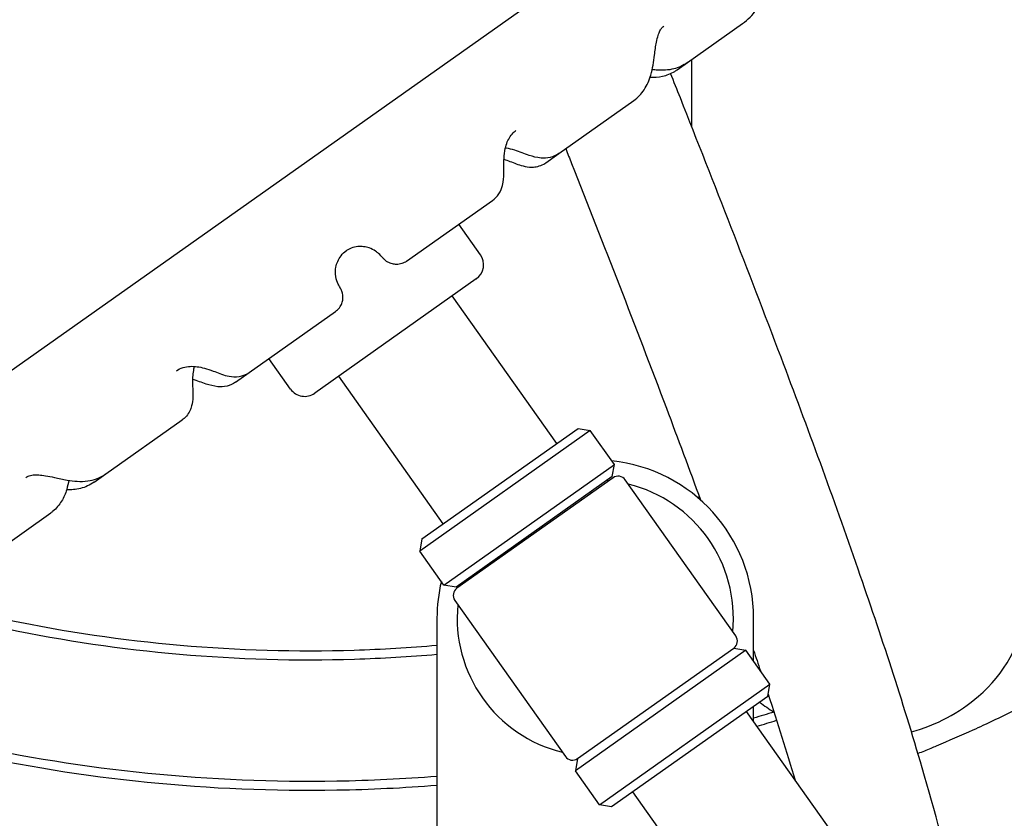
# Model space of a CAD drawing. Header units: inches. Extents: x 36 to 1719, y -84 to 1122.
# Tile 409 of 571: x 1431.52 to 1438.6, y 249.03 to 254.77. Entities that reach past the tile are written whole.
import ezdxf

# ---------------------------------------------------------------- set-up
doc = ezdxf.new("R2010")
doc.units = ezdxf.units.IN
doc.header["$LTSCALE"] = 48
doc.header["$MEASUREMENT"] = 0
doc.layers.add('Visible (ANSI)', color=7, linetype='Continuous', lineweight=30)

msp = doc.modelspace()

# ---------------------------------------------------------------- linework, layer by layer
at = {"layer": 'Visible (ANSI)'}
for p, q in [((1429.84626, 251.10908), (1436.98886, 256.16337)), ((1436.31933, 254.46454), (1436.71544, 254.74485)), ((1436.24613, 254.41275), (1436.31933, 254.46454)), ((1436.34912, 254.48563), (1436.34912, 254.43273)), ((1436.34912, 254.43273), (1436.34912, 254.00755)), ((1435.39476, 253.8103), (1435.9337, 254.19166)), ((1435.3014, 253.74423), (1435.39476, 253.8103)), ((1434.30139, 253.0366), (1434.91814, 253.47303)), ((1434.83254, 253.08389), (1434.67762, 253.30283)), ((1434.80271, 252.90965), (1433.64194, 252.08825)), ((1435.3814, 251.72658), (1434.63047, 252.78777)), ((1433.17109, 252.23676), (1433.79127, 252.67562)), ((1433.4677, 252.11809), (1433.31277, 252.33702)), ((1433.07224, 252.16682), (1433.17109, 252.23676)), ((1434.5651, 251.14895), (1433.81418, 252.21013)), ((1432.14018, 251.50727), (1432.68899, 251.89562)), ((1435.62157, 251.81997), (1434.39713, 250.95352)), ((1434.41204, 251.04064), (1435.53445, 251.83489)), ((1435.53445, 251.83489), (1435.62157, 251.81997)), ((1435.79486, 251.57508), (1435.62157, 251.81997)), ((1434.57042, 250.70863), (1435.79486, 251.57508)), ((1435.77994, 251.48796), (1435.79486, 251.57508)), ((1432.05669, 251.44818), (1432.14018, 251.50727)), ((1435.77994, 251.48796), (1434.65754, 250.69372)), ((1435.78572, 251.4798), (1434.66331, 250.68555)), ((1436.66709, 250.34248), (1435.87284, 251.46488)), ((1435.63267, 251.37149), (1435.62689, 251.37966)), ((1436.40278, 251.3505), (1436.4038, 251.32912)), ((1431.33302, 250.9361), (1431.74425, 251.2271)), ((1434.41204, 251.04064), (1434.39713, 250.95352)), ((1434.57042, 250.70863), (1434.39713, 250.95352)), ((1434.81637, 250.79386), (1434.81059, 250.80202)), ((1434.65754, 250.69372), (1434.57042, 250.70863)), ((1434.6484, 250.59843), (1435.44264, 249.47603)), ((1434.52024, 250.47045), (1434.52024, 248.93967)), ((1436.79524, 250.16137), (1436.79524, 250.47045)), ((1435.52976, 249.46111), (1436.65217, 250.25536)), ((1436.65217, 250.25536), (1436.73929, 250.24044)), ((1436.73929, 250.24044), (1435.51485, 249.37399)), ((1436.91258, 249.99555), (1436.73929, 250.24044)), ((1435.68814, 249.1291), (1436.91258, 249.99555)), ((1436.89767, 249.90843), (1436.91258, 249.99555)), ((1436.89767, 249.90843), (1435.77526, 249.11418)), ((1436.79524, 249.72857), (1436.79524, 249.83595)), ((1437.42333, 248.84097), (1436.74461, 249.80012)), ((1435.52976, 249.46111), (1435.51485, 249.37399)), ((1435.68814, 249.1291), (1435.51485, 249.37399)), ((1436.60703, 248.26334), (1435.92831, 249.22249)), ((1435.77526, 249.11418), (1435.68814, 249.1291))]:
    msp.add_line(p, q, dxfattribs=at)
for centre, radius, start, end in [((1433.59912, 255.23377), 14.5, 341.178513, 78.059456), ((1433.59912, 255.23377), 12.75, 304.209033, 76.391039), ((1434.73051, 253.01169), 0.125, 305.284259, 35.284259), ((1433.56973, 252.19029), 0.125, 215.284259, 305.284259), ((1435.65774, 250.47045), 1.1375, 0, 84.034652), ((1435.65774, 250.47045), 0.9925, 84.367988, 85.257404), ((1435.82182, 251.42878), 0.0625, 35.284259, 125.284259), ((1435.65774, 250.47045), 0.9925, 354.367988, 76.20053), ((1435.65774, 250.47045), 1.1375, 166.533866, 180), ((1434.69942, 250.63454), 0.0625, 125.284259, 215.284259), ((1435.65774, 250.47045), 0.9925, 165.311115, 166.20053), ((1435.65774, 250.47045), 0.9925, 174.367988, 256.20053), ((1437.76172, 250.66887), 1, 310.571241, 352.034452), ((1436.61607, 250.30637), 0.0625, 305.284259, 35.284259), ((1437.59912, 250.85877), 1.25, 285.325033, 310.571241), ((1437.59912, 250.85877), 1.25, 232.529525, 238.264999), ((1435.49366, 249.51213), 0.0625, 215.284259, 305.284259)]:
    msp.add_arc(centre, radius, start, end, dxfattribs=at)
for points, knots in [([(1435.55589, 263.64286), (1435.74476, 263.61199), (1435.93335, 263.57648), (1436.12114, 263.53631), (1436.1326, 263.53386), (1436.14405, 263.53139), (1436.15551, 263.52891), (1436.26195, 263.5058), (1436.36812, 263.4812), (1436.47392, 263.4551), (1436.48675, 263.45194), (1436.49957, 263.44875), (1436.51239, 263.44554), (1436.73267, 263.3904), (1436.95132, 263.32876), (1437.16747, 263.26068), (1437.18289, 263.25582), (1437.1983, 263.25093), (1437.21369, 263.24601), (1437.30015, 263.21837), (1437.3862, 263.18969), (1437.47179, 263.16), (1437.48355, 263.15592), (1437.4953, 263.15181), (1437.50706, 263.14769), (1437.52376, 263.14183), (1437.54045, 263.13593), (1437.55714, 263.12999), (1437.76368, 263.05642), (1437.969, 262.97629), (1438.17203, 262.88962), (1438.19043, 262.88176), (1438.20882, 262.87385), (1438.22718, 262.86589), (1438.31735, 262.82678), (1438.40703, 262.78639), (1438.49611, 262.74473), (1438.51504, 262.73588), (1438.53394, 262.72697), (1438.55282, 262.718), (1438.5977, 262.69668), (1438.64243, 262.67503), (1438.68699, 262.65306), (1438.83437, 262.58039), (1438.97988, 262.50421), (1439.12303, 262.42465), (1439.14302, 262.41354), (1439.16297, 262.40237), (1439.18287, 262.39113), (1439.21141, 262.37501), (1439.23986, 262.35875), (1439.26821, 262.34236), (1439.30547, 262.32081), (1439.34265, 262.29899), (1439.37973, 262.27688), (1439.39473, 262.26794), (1439.40971, 262.25895), (1439.42468, 262.24991), (1439.44527, 262.23749), (1439.46582, 262.22498), (1439.48633, 262.21238), (1439.67161, 262.09864), (1439.85413, 261.97786), (1440.03235, 261.85038), (1440.0524, 261.83603), (1440.0724, 261.8216), (1440.09235, 261.80709), (1440.17407, 261.74762), (1440.25484, 261.68674), (1440.33451, 261.6245), (1440.3538, 261.60944), (1440.37302, 261.5943), (1440.39217, 261.57908), (1440.53529, 261.46535), (1440.67476, 261.34717), (1440.80949, 261.22528), (1440.84056, 261.19717), (1440.8715, 261.16876), (1440.90228, 261.14005), (1440.90399, 261.13845), (1440.90571, 261.13685), (1440.90743, 261.13525), (1440.92366, 261.12009), (1440.93985, 261.10484), (1440.95599, 261.08951), (1441.02789, 261.02125), (1441.09888, 260.95137), (1441.16874, 260.87998), (1441.18545, 260.8629), (1441.20211, 260.84573), (1441.2187, 260.82847), (1441.33097, 260.71166), (1441.44015, 260.59093), (1441.54543, 260.46675), (1441.55932, 260.45036), (1441.57314, 260.43392), (1441.58689, 260.41742), (1441.61282, 260.38631), (1441.63849, 260.355), (1441.66391, 260.32349), (1441.67681, 260.3075), (1441.68964, 260.29146), (1441.7024, 260.27537), (1441.76636, 260.19473), (1441.82862, 260.11283), (1441.88902, 260.02981), (1441.9001, 260.01459), (1441.91111, 259.99934), (1441.92205, 259.98404), (1441.94679, 259.94948), (1441.97121, 259.91473), (1441.99529, 259.87981), (1442.0056, 259.86486), (1442.01585, 259.84987), (1442.02604, 259.83486), (1442.02901, 259.83047), (1442.03198, 259.82609), (1442.03495, 259.8217), (1442.08997, 259.74021), (1442.14362, 259.65715), (1442.19571, 259.5726), (1442.20448, 259.55836), (1442.21321, 259.54408), (1442.2219, 259.52975), (1442.24507, 259.49154), (1442.26791, 259.45303), (1442.29042, 259.41423), (1442.29819, 259.40084), (1442.30592, 259.38741), (1442.31361, 259.37396), (1442.36707, 259.28036), (1442.4186, 259.18504), (1442.46788, 259.08839), (1442.47333, 259.07769), (1442.47876, 259.06698), (1442.48415, 259.05625), (1442.50659, 259.01165), (1442.52853, 258.9668), (1442.54997, 258.9217), (1442.55428, 258.91264), (1442.55857, 258.90357), (1442.56284, 258.89448), (1442.61137, 258.79119), (1442.65724, 258.68666), (1442.70029, 258.58112), (1442.70262, 258.57543), (1442.70493, 258.56973), (1442.70724, 258.56403), (1442.72823, 258.51215), (1442.74854, 258.46003), (1442.76815, 258.40771), (1442.76968, 258.40363), (1442.7712, 258.39956), (1442.77272, 258.39548), (1442.8075, 258.30212), (1442.84007, 258.20809), (1442.87035, 258.11355), (1442.87633, 258.0949), (1442.88222, 258.0762), (1442.88803, 258.05746), (1442.88841, 258.05624), (1442.88879, 258.05501), (1442.88917, 258.05378), (1442.9069, 257.99651), (1442.92386, 257.93882), (1442.94001, 257.88085), (1442.94008, 257.88056), (1442.94016, 257.88028), (1442.94024, 257.88), (1442.97226, 257.76495), (1443.00109, 257.64865), (1443.02657, 257.53138), (1443.02745, 257.52734), (1443.02832, 257.5233), (1443.02919, 257.51926), (1443.04092, 257.46474), (1443.05193, 257.41001), (1443.06219, 257.3551), (1443.06336, 257.34888), (1443.06451, 257.34266), (1443.06565, 257.33644), (1443.08614, 257.22498), (1443.10358, 257.11278), (1443.11789, 257.00007), (1443.11929, 256.9891), (1443.12065, 256.97813), (1443.12198, 256.96715), (1443.12788, 256.91865), (1443.13318, 256.87012), (1443.1379, 256.82159), (1443.13919, 256.80824), (1443.14045, 256.7949), (1443.14165, 256.78156), (1443.15126, 256.67546), (1443.15806, 256.56934), (1443.16207, 256.46339), (1443.16274, 256.44571), (1443.16333, 256.42804), (1443.16385, 256.41037), (1443.16507, 256.36819), (1443.16586, 256.32604), (1443.16621, 256.28394), (1443.16637, 256.26412), (1443.16644, 256.2443), (1443.16641, 256.2245), (1443.16639, 256.21482), (1443.16636, 256.20515), (1443.1663, 256.19547), (1443.16573, 256.10549), (1443.16316, 256.01532), (1443.15856, 255.92508), (1443.15734, 255.90106), (1443.15597, 255.87705), (1443.15446, 255.85302), (1443.15222, 255.81733), (1443.14966, 255.78163), (1443.14678, 255.74594), (1443.14468, 255.71986), (1443.14241, 255.69379), (1443.13997, 255.66772), (1443.13126, 255.5746), (1443.12037, 255.48148), (1443.10741, 255.38895), (1443.10321, 255.35903), (1443.0988, 255.32917), (1443.09417, 255.29935), (1443.08961, 255.26997), (1443.08484, 255.24064), (1443.07986, 255.21138), (1443.07451, 255.17995), (1443.06892, 255.14859), (1443.0631, 255.11731), (1443.04695, 255.03052), (1443.02897, 254.9443), (1443.00923, 254.85873), (1443.00147, 254.82511), (1442.99345, 254.79159), (1442.98515, 254.75817), (1442.98326, 254.75055), (1442.98136, 254.74293), (1442.97944, 254.73532), (1442.97511, 254.71816), (1442.97071, 254.70102), (1442.96624, 254.68392), (1442.95727, 254.64958), (1442.94802, 254.61537), (1442.93849, 254.58128), (1442.91671, 254.50333), (1442.89349, 254.42604), (1442.8689, 254.34947), (1442.86068, 254.32387), (1442.85231, 254.29836), (1442.84378, 254.27293), (1442.84054, 254.26326), (1442.83728, 254.25359), (1442.83399, 254.24393), (1442.82784, 254.22589), (1442.82162, 254.20787), (1442.81531, 254.18987), (1442.80282, 254.15423), (1442.79, 254.11867), (1442.77686, 254.0832), (1442.75097, 254.01331), (1442.72383, 253.94378), (1442.69549, 253.87469), (1442.68069, 253.83859), (1442.66555, 253.80261), (1442.65009, 253.76676), (1442.64325, 253.7509), (1442.63635, 253.73507), (1442.62938, 253.71926), (1442.61343, 253.68305), (1442.59715, 253.64698), (1442.58054, 253.61105), (1442.5721, 253.59278), (1442.56357, 253.57455), (1442.55496, 253.55636), (1442.53224, 253.50835), (1442.50894, 253.46059), (1442.48507, 253.41312), (1442.46681, 253.3768), (1442.44822, 253.34064), (1442.42932, 253.30466), (1442.42192, 253.2906), (1442.41448, 253.27656), (1442.407, 253.26255), (1442.38757, 253.22621), (1442.36784, 253.19008), (1442.34781, 253.15418), (1442.32536, 253.11395), (1442.30254, 253.07399), (1442.27936, 253.03433), (1442.26615, 253.01171), (1442.25281, 252.98919), (1442.23937, 252.96677), (1442.2178, 252.9308), (1442.19594, 252.89508), (1442.1738, 252.85961), (1442.16588, 252.84693), (1442.15793, 252.83429), (1442.14994, 252.82167), (1442.12736, 252.786), (1442.1045, 252.7506), (1442.08136, 252.71546), (1442.0449, 252.66008), (1442.00777, 252.60536), (1441.97001, 252.55132), (1441.93406, 252.49986), (1441.89741, 252.44882), (1441.86008, 252.39822), (1441.83485, 252.36404), (1441.80932, 252.33005), (1441.78349, 252.29627), (1441.73969, 252.239), (1441.69502, 252.18233), (1441.64954, 252.12629), (1441.6232, 252.09385), (1441.5966, 252.06161), (1441.56972, 252.0296), (1441.52222, 251.97301), (1441.47389, 251.9171), (1441.42479, 251.8619), (1441.34818, 251.77579), (1441.26968, 251.69141), (1441.18951, 251.60887), (1441.16212, 251.58067), (1441.13454, 251.5527), (1441.10678, 251.52494), (1441.05225, 251.47042), (1440.99701, 251.41675), (1440.94112, 251.36395), (1440.92442, 251.34817), (1440.90766, 251.33247), (1440.89084, 251.31685), (1440.87928, 251.30611), (1440.8677, 251.2954), (1440.85609, 251.28474), (1440.81926, 251.25091), (1440.78216, 251.21745), (1440.74483, 251.18437), (1440.72422, 251.1661), (1440.70353, 251.14795), (1440.68277, 251.12992), (1440.60001, 251.05801), (1440.5157, 250.98759), (1440.43009, 250.91877), (1440.39913, 250.89389), (1440.368, 250.86921), (1440.3367, 250.84475), (1440.28162, 250.8017), (1440.22601, 250.75929), (1440.16991, 250.71754), (1440.13859, 250.69423), (1440.10712, 250.67112), (1440.0755, 250.64822), (1440.07403, 250.64716), (1440.07256, 250.6461), (1440.07109, 250.64503), (1439.92508, 250.53942), (1439.77592, 250.43819), (1439.62419, 250.34142), (1439.59445, 250.32246), (1439.56461, 250.30366), (1439.53467, 250.28503), (1439.47003, 250.24482), (1439.40496, 250.20541), (1439.33948, 250.16681), (1439.31151, 250.15031), (1439.28346, 250.13396), (1439.25534, 250.11776), (1439.20729, 250.09007), (1439.15903, 250.06282), (1439.11059, 250.03599), (1439.10863, 250.0349), (1439.10667, 250.03382), (1439.10471, 250.03274), (1438.98733, 249.96784), (1438.86853, 249.90527), (1438.74847, 249.84506), (1438.72344, 249.83251), (1438.69835, 249.82006), (1438.67321, 249.80771), (1438.59695, 249.77025), (1438.52019, 249.73373), (1438.44298, 249.69815), (1438.4192, 249.68719), (1438.39537, 249.67632), (1438.3715, 249.66554), (1438.28386, 249.62595), (1438.19566, 249.58757), (1438.10697, 249.55041), (1438.09402, 249.54498), (1438.08107, 249.53959), (1438.0681, 249.53421), (1438.03765, 249.52159), (1438.00714, 249.50911), (1437.97657, 249.49678)], [0, 0, 0, 0, 0.01079038, 0.01079038, 0.01079038, 0.01144877, 0.01144877, 0.01144877, 0.01756808, 0.01756808, 0.01756808, 0.01830987, 0.01830987, 0.01830987, 0.03106085, 0.03106085, 0.03106085, 0.03197045, 0.03197045, 0.03197045, 0.03707926, 0.03707926, 0.03707926, 0.03778127, 0.03778127, 0.03778127, 0.03877888, 0.03877888, 0.03877888, 0.05112737, 0.05112737, 0.05112737, 0.05224684, 0.05224684, 0.05224684, 0.05774286, 0.05774286, 0.05774286, 0.05891065, 0.05891065, 0.05891065, 0.06168798, 0.06168798, 0.06168798, 0.07087448, 0.07087448, 0.07087448, 0.07215735, 0.07215735, 0.07215735, 0.07399765, 0.07399765, 0.07399765, 0.07641645, 0.07641645, 0.07641645, 0.07739504, 0.07739504, 0.07739504, 0.07874059, 0.07874059, 0.07874059, 0.09089101, 0.09089101, 0.09089101, 0.09225833, 0.09225833, 0.09225833, 0.09786091, 0.09786091, 0.09786091, 0.09921692, 0.09921692, 0.09921692, 0.10934859, 0.10934859, 0.10934859, 0.1116853, 0.1116853, 0.1116853, 0.11181565, 0.11181565, 0.11181565, 0.11304859, 0.11304859, 0.11304859, 0.11854059, 0.11854059, 0.11854059, 0.11985492, 0.11985492, 0.11985492, 0.12875114, 0.12875114, 0.12875114, 0.12992488, 0.12992488, 0.12992488, 0.13213725, 0.13213725, 0.13213725, 0.13325962, 0.13325962, 0.13325962, 0.13888546, 0.13888546, 0.13888546, 0.13991699, 0.13991699, 0.13991699, 0.14224804, 0.14224804, 0.14224804, 0.14324629, 0.14324629, 0.14324629, 0.1435377, 0.1435377, 0.1435377, 0.14894829, 0.14894829, 0.14894829, 0.14985972, 0.14985972, 0.14985972, 0.15229084, 0.15229084, 0.15229084, 0.15312986, 0.15312986, 0.15312986, 0.15896487, 0.15896487, 0.15896487, 0.15961073, 0.15961073, 0.15961073, 0.16229549, 0.16229549, 0.16229549, 0.16283511, 0.16283511, 0.16283511, 0.16897225, 0.16897225, 0.16897225, 0.16930348, 0.16930348, 0.16930348, 0.17231707, 0.17231707, 0.17231707, 0.1725517, 0.1725517, 0.1725517, 0.17792504, 0.17792504, 0.17792504, 0.178985, 0.178985, 0.178985, 0.17905439, 0.17905439, 0.17905439, 0.18229283, 0.18229283, 0.18229283, 0.18230853, 0.18230853, 0.18230853, 0.18873502, 0.18873502, 0.18873502, 0.18895648, 0.18895648, 0.18895648, 0.19194243, 0.19194243, 0.19194243, 0.1922804, 0.1922804, 0.1922804, 0.19833675, 0.19833675, 0.19833675, 0.19892617, 0.19892617, 0.19892617, 0.20153116, 0.20153116, 0.20153116, 0.20224716, 0.20224716, 0.20224716, 0.20794059, 0.20794059, 0.20794059, 0.20889037, 0.20889037, 0.20889037, 0.21115826, 0.21115826, 0.21115826, 0.21222596, 0.21222596, 0.21222596, 0.21274784, 0.21274784, 0.21274784, 0.21760256, 0.21760256, 0.21760256, 0.21889455, 0.21889455, 0.21889455, 0.22081427, 0.22081427, 0.22081427, 0.22221665, 0.22221665, 0.22221665, 0.22722592, 0.22722592, 0.22722592, 0.2288459, 0.2288459, 0.2288459, 0.2304425, 0.2304425, 0.2304425, 0.23215683, 0.23215683, 0.23215683, 0.23691219, 0.23691219, 0.23691219, 0.23878083, 0.23878083, 0.23878083, 0.23920716, 0.23920716, 0.23920716, 0.24016832, 0.24016832, 0.24016832, 0.24209777, 0.24209777, 0.24209777, 0.24650932, 0.24650932, 0.24650932, 0.24798402, 0.24798402, 0.24798402, 0.24854499, 0.24854499, 0.24854499, 0.24959243, 0.24959243, 0.24959243, 0.25166721, 0.25166721, 0.25166721, 0.25575648, 0.25575648, 0.25575648, 0.25789262, 0.25789262, 0.25789262, 0.25883761, 0.25883761, 0.25883761, 0.2610015, 0.2610015, 0.2610015, 0.26210154, 0.26210154, 0.26210154, 0.26500469, 0.26500469, 0.26500469, 0.26722569, 0.26722569, 0.26722569, 0.26809375, 0.26809375, 0.26809375, 0.27034676, 0.27034676, 0.27034676, 0.27287219, 0.27287219, 0.27287219, 0.27431215, 0.27431215, 0.27431215, 0.27662186, 0.27662186, 0.27662186, 0.27744767, 0.27744767, 0.27744767, 0.27978229, 0.27978229, 0.27978229, 0.28346173, 0.28346173, 0.28346173, 0.28696535, 0.28696535, 0.28696535, 0.28933264, 0.28933264, 0.28933264, 0.29334652, 0.29334652, 0.29334652, 0.29567039, 0.29567039, 0.29567039, 0.29977824, 0.29977824, 0.29977824, 0.30618691, 0.30618691, 0.30618691, 0.30837588, 0.30837588, 0.30837588, 0.31267455, 0.31267455, 0.31267455, 0.31395918, 0.31395918, 0.31395918, 0.31484219, 0.31484219, 0.31484219, 0.31764331, 0.31764331, 0.31764331, 0.31919023, 0.31919023, 0.31919023, 0.32535777, 0.32535777, 0.32535777, 0.32758773, 0.32758773, 0.32758773, 0.33151198, 0.33151198, 0.33151198, 0.33370286, 0.33370286, 0.33370286, 0.33380468, 0.33380468, 0.33380468, 0.34391678, 0.34391678, 0.34391678, 0.34589904, 0.34589904, 0.34589904, 0.35017903, 0.35017903, 0.35017903, 0.35200789, 0.35200789, 0.35200789, 0.35513353, 0.35513353, 0.35513353, 0.35526006, 0.35526006, 0.35526006, 0.36283109, 0.36283109, 0.36283109, 0.36440943, 0.36440943, 0.36440943, 0.36919787, 0.36919787, 0.36919787, 0.37067312, 0.37067312, 0.37067312, 0.37608944, 0.37608944, 0.37608944, 0.37687987, 0.37687987, 0.37687987, 0.37873666, 0.37873666, 0.37873666, 0.37873666]), ([(1434.50585, 248.70015), (1434.50022, 248.69974), (1434.4946, 248.69932), (1434.48897, 248.69891), (1434.48392, 248.69854), (1434.47887, 248.69817), (1434.47382, 248.69781), (1434.24996, 248.68174), (1434.02574, 248.67186), (1433.80173, 248.66815), (1433.8007, 248.66814), (1433.79967, 248.66812), (1433.79864, 248.6681), (1433.7122, 248.66669), (1433.62579, 248.6662), (1433.53942, 248.66662), (1433.51287, 248.66675), (1433.48631, 248.66697), (1433.45975, 248.66727), (1433.45902, 248.66728), (1433.45829, 248.66729), (1433.45756, 248.66729), (1433.22827, 248.66995), (1432.99853, 248.67906), (1432.76915, 248.69468), (1432.76468, 248.69499), (1432.7602, 248.6953), (1432.75572, 248.69561), (1432.64316, 248.7034), (1432.53069, 248.71275), (1432.41841, 248.72368), (1432.41192, 248.72431), (1432.40544, 248.72494), (1432.39896, 248.72558), (1432.17229, 248.748), (1431.94644, 248.7768), (1431.72199, 248.81194), (1431.71149, 248.81358), (1431.70099, 248.81524), (1431.69049, 248.81691), (1431.65662, 248.82231), (1431.62278, 248.82784), (1431.58898, 248.83353), (1431.51814, 248.84544), (1431.44733, 248.85801), (1431.37659, 248.87123), (1431.36428, 248.87353), (1431.35197, 248.87585), (1431.33967, 248.87819), (1431.12365, 248.91928), (1430.90833, 248.96649), (1430.69454, 249.01983), (1430.67873, 249.02377), (1430.66293, 249.02775), (1430.64713, 249.03177), (1430.57983, 249.04886), (1430.51268, 249.06656), (1430.44571, 249.08487), (1430.41669, 249.09281), (1430.3877, 249.10086), (1430.35875, 249.10902), (1430.34125, 249.11395), (1430.32377, 249.11893), (1430.3063, 249.12394), (1430.10216, 249.18256), (1429.89995, 249.24683), (1429.70028, 249.31667), (1429.69653, 249.31798), (1429.69278, 249.31929), (1429.68903, 249.32061), (1429.67193, 249.32661), (1429.65483, 249.33266), (1429.63775, 249.33875), (1429.55091, 249.36972), (1429.4643, 249.40183), (1429.37802, 249.43509), (1429.35563, 249.44373), (1429.33326, 249.45244), (1429.31091, 249.46123), (1429.25047, 249.48499), (1429.1902, 249.50932), (1429.13014, 249.53421), (1429.11787, 249.5393), (1429.10561, 249.5444), (1429.09336, 249.54954), (1428.96799, 249.60204), (1428.84354, 249.65699), (1428.72026, 249.71436), (1428.69537, 249.72594), (1428.67053, 249.73762), (1428.64574, 249.74939), (1428.55901, 249.79059), (1428.4729, 249.83299), (1428.38749, 249.87656), (1428.36145, 249.88985), (1428.33547, 249.90324), (1428.30956, 249.91675), (1428.237, 249.95456), (1428.16497, 249.99323), (1428.09353, 250.03273), (1428.04664, 250.05866), (1428, 250.08495), (1427.95362, 250.11159), (1427.88454, 250.15128), (1427.81579, 250.1919), (1427.74743, 250.23346), (1427.71907, 250.2507), (1427.69078, 250.2681), (1427.66256, 250.28566), (1427.58767, 250.33227), (1427.5133, 250.37999), (1427.43955, 250.42882), (1427.41056, 250.44802), (1427.38166, 250.46738), (1427.35286, 250.48692), (1427.27455, 250.54005), (1427.19697, 250.59442), (1427.12026, 250.65002), (1427.02948, 250.71581), (1426.9399, 250.78331), (1426.8517, 250.85246), (1426.8223, 250.8755), (1426.79306, 250.89873), (1426.76397, 250.92213), (1426.6997, 250.97386), (1426.63621, 251.02646), (1426.57362, 251.07986), (1426.54419, 251.10496), (1426.51495, 251.13025), (1426.48592, 251.15571), (1426.47506, 251.16524), (1426.46422, 251.17479), (1426.45341, 251.18437), (1426.44987, 251.18751), (1426.44632, 251.19065), (1426.44279, 251.1938), (1426.39839, 251.23327), (1426.3543, 251.27332), (1426.31055, 251.31392), (1426.22274, 251.39542), (1426.13633, 251.47916), (1426.05164, 251.56503), (1426.02275, 251.59432), (1425.99406, 251.62386), (1425.96558, 251.65365), (1425.91211, 251.70956), (1425.85939, 251.76632), (1425.80749, 251.82389), (1425.7961, 251.83652), (1425.78476, 251.84919), (1425.77346, 251.8619), (1425.75704, 251.88035), (1425.74071, 251.89888), (1425.72447, 251.91749), (1425.63341, 252.02184), (1425.5451, 252.1287), (1425.45995, 252.23779), (1425.43406, 252.27094), (1425.40847, 252.3043), (1425.38318, 252.33786), (1425.37135, 252.35356), (1425.35958, 252.3693), (1425.34788, 252.38508), (1425.32276, 252.41898), (1425.29794, 252.45306), (1425.27344, 252.48734), (1425.24913, 252.52135), (1425.22513, 252.55555), (1425.20145, 252.58992), (1425.1794, 252.62192), (1425.15755, 252.65417), (1425.13592, 252.68668), (1425.11244, 252.72198), (1425.08921, 252.75757), (1425.06626, 252.79345), (1425.05595, 252.80956), (1425.0457, 252.82572), (1425.03551, 252.84194), (1425.01305, 252.87767), (1424.99086, 252.9137), (1424.96898, 252.94996), (1424.95217, 252.97782), (1424.93554, 253.00581), (1424.9191, 253.03395), (1424.89448, 253.07607), (1424.87028, 253.11849), (1424.84651, 253.16121), (1424.82654, 253.19711), (1424.80687, 253.23322), (1424.78752, 253.26952), (1424.7778, 253.28777), (1424.76815, 253.30606), (1424.75859, 253.32441), (1424.73991, 253.36023), (1424.72155, 253.39624), (1424.7035, 253.43242), (1424.68301, 253.47352), (1424.66293, 253.51484), (1424.64328, 253.55636), (1424.62751, 253.58968), (1424.61202, 253.62313), (1424.59681, 253.6567), (1424.58066, 253.69234), (1424.56483, 253.72812), (1424.54933, 253.76403), (1424.54046, 253.78458), (1424.53169, 253.80516), (1424.52304, 253.82579), (1424.50815, 253.86126), (1424.49358, 253.89686), (1424.47933, 253.93257), (1424.44806, 254.01093), (1424.41835, 254.08982), (1424.39024, 254.16915), (1424.37781, 254.20421), (1424.3657, 254.23935), (1424.35391, 254.27457), (1424.35203, 254.28019), (1424.35015, 254.28581), (1424.34829, 254.29143), (1424.34261, 254.30855), (1424.33699, 254.32572), (1424.33144, 254.34294), (1424.32023, 254.37772), (1424.30929, 254.41268), (1424.29863, 254.44783), (1424.27362, 254.53027), (1424.25015, 254.61371), (1424.22833, 254.69804), (1424.22512, 254.71045), (1424.22194, 254.72287), (1424.2188, 254.73532), (1424.21352, 254.75626), (1424.20835, 254.77725), (1424.20327, 254.79829), (1424.19678, 254.82521), (1424.19046, 254.85221), (1424.18431, 254.87926), (1424.17706, 254.91118), (1424.17006, 254.94318), (1424.16331, 254.97525), (1424.13168, 255.12552), (1424.10557, 255.27734), (1424.08523, 255.42996), (1424.08161, 255.45711), (1424.07817, 255.48428), (1424.07492, 255.51147), (1424.04858, 255.73168), (1424.0343, 255.95327), (1424.03212, 256.17398), (1424.03192, 256.19392), (1424.03182, 256.21385), (1424.03182, 256.23377)], [0.44592512, 0.44592512, 0.44592512, 0.44592512, 0.44624305, 0.44624305, 0.44624305, 0.44652836, 0.44652836, 0.44652836, 0.45917487, 0.45917487, 0.45917487, 0.45923303, 0.45923303, 0.45923303, 0.46411314, 0.46411314, 0.46411314, 0.46561321, 0.46561321, 0.46561321, 0.4656545, 0.4656545, 0.4656545, 0.47860252, 0.47860252, 0.47860252, 0.47885529, 0.47885529, 0.47885529, 0.48520997, 0.48520997, 0.48520997, 0.48557678, 0.48557678, 0.48557678, 0.49840856, 0.49840856, 0.49840856, 0.49900895, 0.49900895, 0.49900895, 0.50094645, 0.50094645, 0.50094645, 0.50500758, 0.50500758, 0.50500758, 0.5057142, 0.5057142, 0.5057142, 0.5181201, 0.5181201, 0.5181201, 0.51903767, 0.51903767, 0.51903767, 0.52294765, 0.52294765, 0.52294765, 0.52464227, 0.52464227, 0.52464227, 0.52566643, 0.52566643, 0.52566643, 0.53763393, 0.53763393, 0.53763393, 0.53785865, 0.53785865, 0.53785865, 0.53888419, 0.53888419, 0.53888419, 0.54409695, 0.54409695, 0.54409695, 0.54545002, 0.54545002, 0.54545002, 0.54910892, 0.54910892, 0.54910892, 0.54985628, 0.54985628, 0.54985628, 0.55750363, 0.55750363, 0.55750363, 0.55904744, 0.55904744, 0.55904744, 0.56444859, 0.56444859, 0.56444859, 0.56609544, 0.56609544, 0.56609544, 0.57070762, 0.57070762, 0.57070762, 0.57373501, 0.57373501, 0.57373501, 0.57824481, 0.57824481, 0.57824481, 0.580116, 0.580116, 0.580116, 0.58508171, 0.58508171, 0.58508171, 0.58703376, 0.58703376, 0.58703376, 0.59234267, 0.59234267, 0.59234267, 0.59862474, 0.59862474, 0.59862474, 0.60071839, 0.60071839, 0.60071839, 0.60534489, 0.60534489, 0.60534489, 0.6075201, 0.6075201, 0.6075201, 0.60833423, 0.60833423, 0.60833423, 0.60860114, 0.60860114, 0.60860114, 0.61195112, 0.61195112, 0.61195112, 0.61867522, 0.61867522, 0.61867522, 0.62096918, 0.62096918, 0.62096918, 0.62527587, 0.62527587, 0.62527587, 0.62622063, 0.62622063, 0.62622063, 0.62759251, 0.62759251, 0.62759251, 0.63528419, 0.63528419, 0.63528419, 0.63762193, 0.63762193, 0.63762193, 0.63871554, 0.63871554, 0.63871554, 0.64106402, 0.64106402, 0.64106402, 0.64339464, 0.64339464, 0.64339464, 0.64556468, 0.64556468, 0.64556468, 0.64792095, 0.64792095, 0.64792095, 0.64897857, 0.64897857, 0.64897857, 0.65130863, 0.65130863, 0.65130863, 0.65309875, 0.65309875, 0.65309875, 0.65577883, 0.65577883, 0.65577883, 0.65803178, 0.65803178, 0.65803178, 0.6591642, 0.6591642, 0.6591642, 0.66137601, 0.66137601, 0.66137601, 0.66388838, 0.66388838, 0.66388838, 0.66590428, 0.66590428, 0.66590428, 0.66804425, 0.66804425, 0.66804425, 0.6692684, 0.6692684, 0.6692684, 0.67137378, 0.67137378, 0.67137378, 0.67599421, 0.67599421, 0.67599421, 0.67803638, 0.67803638, 0.67803638, 0.67836216, 0.67836216, 0.67836216, 0.67935442, 0.67935442, 0.67935442, 0.68135842, 0.68135842, 0.68135842, 0.6860584, 0.6860584, 0.6860584, 0.68674973, 0.68674973, 0.68674973, 0.68791288, 0.68791288, 0.68791288, 0.6894007, 0.6894007, 0.6894007, 0.6911566, 0.6911566, 0.6911566, 0.69938458, 0.69938458, 0.69938458, 0.70084809, 0.70084809, 0.70084809, 0.71269961, 0.71269961, 0.71269961, 0.71377035, 0.71377035, 0.71377035, 0.71377035]), ([(1436.71544, 254.74485), (1436.75402, 254.77215), (1436.7882, 254.80666), (1436.84379, 254.8851), (1436.86505, 254.92968), (1436.89642, 255.02345), (1436.90583, 255.07276), (1436.91733, 255.15229), (1436.92072, 255.18393), (1436.92663, 255.22936), (1436.92908, 255.24537), (1436.93366, 255.26789), (1436.93573, 255.27567), (1436.939, 255.28559), (1436.94028, 255.28837), (1436.94099, 255.28975), (1436.94108, 255.2899), (1436.94108, 255.2899)], [10.5944063, 10.5944063, 10.5944063, 10.5944063, 10.8809829, 10.8809829, 11.1788497, 11.1788497, 11.4970001, 11.4970001, 11.7365947, 11.7365947, 11.9050048, 11.9050048, 12.0363899, 12.0363899, 12.149903, 12.149903, 12.1857901, 12.1857901, 12.1857901, 12.1857901]), ([(1435.9337, 254.19166), (1435.96349, 254.21275), (1435.98916, 254.2398), (1436.03117, 254.30312), (1436.04593, 254.33907), (1436.07031, 254.42343), (1436.07671, 254.47162), (1436.08726, 254.55102), (1436.09146, 254.58265), (1436.10064, 254.62929), (1436.10489, 254.64622), (1436.11367, 254.67321), (1436.11817, 254.68406), (1436.1274, 254.7021), (1436.1321, 254.70917), (1436.14143, 254.72062), (1436.14598, 254.7247), (1436.15016, 254.72766)], [7.0438395, 7.0438395, 7.0438395, 7.0438395, 7.2827915, 7.2827915, 7.5489996, 7.5489996, 7.9046756, 7.9046756, 8.1633181, 8.1633181, 8.3375848, 8.3375848, 8.491579, 8.491579, 8.6500373, 8.6500373, 8.8222193, 8.8222193, 8.8222193, 8.8222193]), ([(1436.31933, 254.46454), (1436.28953, 254.44346), (1436.25599, 254.42847), (1436.18275, 254.40987), (1436.14336, 254.40779), (1436.09254, 254.41097), (1436.07934, 254.41235), (1436.06619, 254.41415)], [10.60218292, 10.60218292, 10.60218292, 10.60218292, 10.83971715, 10.83971715, 11.1037435, 11.1037435, 11.19746066, 11.19746066, 11.19746066, 11.19746066]), ([(1436.05173, 254.36004), (1436.0809, 254.35889), (1436.11091, 254.36066), (1436.17138, 254.37359), (1436.20172, 254.38511), (1436.235, 254.40518), (1436.24064, 254.40886), (1436.24613, 254.41275)], [4.87393044, 4.87393044, 4.87393044, 4.87393044, 5.08110287, 5.08110287, 5.29306533, 5.29306533, 5.33743846, 5.33743846, 5.33743846, 5.33743846]), ([(1438.44956, 247.39075), (1438.42914, 247.55587), (1438.40344, 247.72017), (1438.37385, 247.8836), (1438.33921, 248.07495), (1438.29919, 248.26511), (1438.18188, 248.77008), (1438.09769, 249.08299), (1437.86654, 249.87444), (1437.71051, 250.34999), (1437.36976, 251.3333), (1437.18348, 251.84054), (1436.75704, 252.96969), (1436.51439, 253.59059), (1436.24575, 254.26889), (1436.22251, 254.32748), (1436.19925, 254.38607)], [12.0182204, 12.0182204, 12.0182204, 12.0182204, 13.2760106, 13.2760106, 13.2760106, 14.7487208, 14.7487208, 17.2084432, 17.2084432, 21.0137403, 21.0137403, 25.126851, 25.126851, 30.2041559, 30.2041559, 30.6843454, 30.6843454, 30.6843454, 30.6843454]), ([(1434.91814, 253.47303), (1434.93677, 253.48621), (1434.95258, 253.50329), (1434.97734, 253.54141), (1434.9852, 253.5622), (1434.99841, 253.61274), (1434.99966, 253.64029), (1435.00105, 253.70388), (1434.99978, 253.73976), (1435.00324, 253.80051), (1435.00609, 253.82461), (1435.01484, 253.86418), (1435.01973, 253.88002), (1435.03162, 253.90887), (1435.03857, 253.9218), (1435.0551, 253.94613), (1435.06502, 253.95724), (1435.07936, 253.96965), (1435.08323, 253.97268), (1435.08718, 253.97547)], [10.5948756, 10.5948756, 10.5948756, 10.5948756, 10.7297081, 10.7297081, 10.8843909, 10.8843909, 11.1415969, 11.1415969, 11.4971823, 11.4971823, 11.7365458, 11.7365458, 11.9171261, 11.9171261, 12.0960724, 12.0960724, 12.3000118, 12.3000118, 12.3728024, 12.3728024, 12.3728024, 12.3728024]), ([(1435.39476, 253.8103), (1435.37614, 253.79712), (1435.35475, 253.78788), (1435.31049, 253.77721), (1435.28819, 253.77671), (1435.2359, 253.78119), (1435.20935, 253.7893), (1435.14835, 253.80983), (1435.11432, 253.8237), (1435.05863, 253.84072), (1435.03804, 253.84583), (1435.01607, 253.84933), (1435.01389, 253.84966), (1435.01171, 253.84996)], [7.0795408, 7.0795408, 7.0795408, 7.0795408, 7.2147153, 7.2147153, 7.3694813, 7.3694813, 7.6257126, 7.6257126, 7.9770388, 7.9770388, 8.1834998, 8.1834998, 8.2065019, 8.2065019, 8.2065019, 8.2065019]), ([(1435.44522, 253.846), (1435.45916, 253.81078), (1435.47309, 253.77556), (1435.71824, 253.15518), (1435.94672, 252.569), (1436.25138, 251.76081), (1436.33329, 251.54078), (1436.41387, 251.32032)], [9.5445186, 9.5445186, 9.5445186, 9.5445186, 9.8332257, 9.8332257, 14.629267, 14.629267, 16.4197662, 16.4197662, 16.4197662, 16.4197662]), ([(1435.00152, 253.77036), (1435.01602, 253.76552), (1435.03027, 253.7602), (1435.075, 253.74296), (1435.10373, 253.73053), (1435.15721, 253.71667), (1435.17809, 253.71272), (1435.22847, 253.7134), (1435.25953, 253.71946), (1435.29241, 253.7382), (1435.29698, 253.74111), (1435.3014, 253.74423)], [9.7763179, 9.7763179, 9.7763179, 9.7763179, 9.92633526, 9.92633526, 10.25053592, 10.25053592, 10.42638899, 10.42638899, 10.61040394, 10.61040394, 10.64091456, 10.64091456, 10.64091456, 10.64091456]), ([(1433.79127, 252.67562), (1433.80217, 252.68334), (1433.81169, 252.69285), (1433.827, 252.7132), (1433.83239, 252.72393), (1433.84071, 252.74586), (1433.84253, 252.75622), (1433.8448, 252.7776), (1433.84401, 252.78627), (1433.84188, 252.80384), (1433.84008, 252.80979), (1433.83705, 252.81976), (1433.83574, 252.82309), (1433.83337, 252.82891), (1433.83237, 252.83107), (1433.83018, 252.83569), (1433.82919, 252.83758), (1433.82624, 252.84317), (1433.82486, 252.84554), (1433.81789, 252.8578), (1433.81205, 252.86773), (1433.79933, 252.89923), (1433.79323, 252.91978), (1433.79021, 252.95945), (1433.7908, 252.97597), (1433.79635, 253.00731), (1433.80063, 253.02177), (1433.81295, 253.05019), (1433.82119, 253.06412), (1433.84187, 253.09068), (1433.85478, 253.10314), (1433.86963, 253.11389), (1433.87017, 253.11428), (1433.87072, 253.11467)], [3.6867246, 3.6867246, 3.6867246, 3.6867246, 3.6915312, 3.6915312, 3.6968314, 3.6968314, 3.7038026, 3.7038026, 3.7145827, 3.7145827, 3.7320314, 3.7320314, 3.7519405, 3.7519405, 3.7750839, 3.7750839, 3.8115678, 3.8115678, 3.9003782, 3.9003782, 4.2560578, 4.2560578, 4.6117375, 4.6117375, 4.836966, 4.836966, 5.0299099, 5.0299099, 5.2322761, 5.2322761, 5.4566239, 5.4566239, 5.4651228, 5.4651228, 5.4651228, 5.4651228]), ([(1434.30139, 253.0366), (1434.29049, 253.02888), (1434.27834, 253.02307), (1434.25405, 253.0154), (1434.24214, 253.01388), (1434.21869, 253.01334), (1434.20831, 253.01507), (1434.18739, 253.02005), (1434.17948, 253.02367), (1434.16362, 253.03154), (1434.15861, 253.03521), (1434.15021, 253.04138), (1434.14752, 253.04372), (1434.14283, 253.04789), (1434.14113, 253.04954), (1434.1375, 253.05315), (1434.13604, 253.05471), (1434.13177, 253.05934), (1434.13, 253.06142), (1434.1209, 253.0719), (1434.11345, 253.08075), (1434.09458, 253.09748), (1434.08705, 253.1035), (1434.0655, 253.11787), (1434.05003, 253.12605), (1434.01997, 253.13631), (1434.00681, 253.13942), (1433.97943, 253.14275), (1433.96527, 253.14293), (1433.93499, 253.13994), (1433.91856, 253.13611), (1433.88994, 253.12524), (1433.87756, 253.11888), (1433.86603, 253.11124)], [7.2461046, 7.2461046, 7.2461046, 7.2461046, 7.2508817, 7.2508817, 7.2561473, 7.2561473, 7.2630707, 7.2630707, 7.2737725, 7.2737725, 7.2910781, 7.2910781, 7.3108228, 7.3108228, 7.3338313, 7.3338313, 7.3701847, 7.3701847, 7.4588948, 7.4588948, 7.8100606, 7.8100606, 7.9856435, 7.9856435, 8.2388758, 8.2388758, 8.4153502, 8.4153502, 8.5920141, 8.5920141, 8.8016194, 8.8016194, 8.9772926, 8.9772926, 8.9772926, 8.9772926]), ([(1432.6475, 252.24908), (1432.6616, 252.25907), (1432.67805, 252.26713), (1432.71202, 252.27728), (1432.72917, 252.28017), (1432.76305, 252.28174), (1432.77981, 252.28095), (1432.81414, 252.27645), (1432.83173, 252.27273), (1432.8704, 252.26222), (1432.89102, 252.2551), (1432.94429, 252.23539), (1432.97492, 252.22195), (1433.03212, 252.2082), (1433.05374, 252.20456), (1433.10418, 252.20701), (1433.13355, 252.21385), (1433.16379, 252.23182), (1433.16749, 252.23422), (1433.17109, 252.23676)], [5.4661941, 5.4661941, 5.4661941, 5.4661941, 5.7186368, 5.7186368, 5.9293611, 5.9293611, 6.110925, 6.110925, 6.294086, 6.294086, 6.5142936, 6.5142936, 6.8706105, 6.8706105, 7.0487689, 7.0487689, 7.2229596, 7.2229596, 7.2477782, 7.2477782, 7.2477782, 7.2477782]), ([(1432.77541, 252.28078), (1432.77302, 252.27166), (1432.77102, 252.26212), (1432.76684, 252.23642), (1432.76528, 252.21952), (1432.7637, 252.18229), (1432.76398, 252.16191), (1432.76549, 252.10903), (1432.76764, 252.07785), (1432.76305, 252.02317), (1432.75995, 252.00237), (1432.74271, 251.95484), (1432.72675, 251.9275), (1432.69811, 251.90244), (1432.69363, 251.8989), (1432.68899, 251.89562)], [9.5751119, 9.5751119, 9.5751119, 9.5751119, 9.679109, 9.679109, 9.8468374, 9.8468374, 10.0465799, 10.0465799, 10.3696186, 10.3696186, 10.5454715, 10.5454715, 10.7298707, 10.7298707, 10.762156, 10.762156, 10.762156, 10.762156]), ([(1433.07224, 252.16682), (1433.05368, 252.15368), (1433.03239, 252.14447), (1432.98824, 252.13376), (1432.96599, 252.13324), (1432.91391, 252.13758), (1432.88771, 252.1455), (1432.82901, 252.16475), (1432.79735, 252.17713), (1432.7641, 252.18708)], [7.06910694, 7.06910694, 7.06910694, 7.06910694, 7.20384999, 7.20384999, 7.35851936, 7.35851936, 7.6148383, 7.6148383, 7.95304569, 7.95304569, 7.95304569, 7.95304569]), ([(1431.56506, 251.48312), (1431.56962, 251.48635), (1431.57524, 251.48944), (1431.59177, 251.49573), (1431.60387, 251.49866), (1431.63065, 251.50108), (1431.64383, 251.50125), (1431.6734, 251.49952), (1431.6898, 251.4976), (1431.72747, 251.49159), (1431.74907, 251.48722), (1431.80096, 251.47616), (1431.83176, 251.46917), (1431.9103, 251.45551), (1431.95981, 251.45036), (1432.05311, 251.46317), (1432.09596, 251.47788), (1432.13537, 251.50392), (1432.13779, 251.50558), (1432.14018, 251.50727)], [7.1253067, 7.1253067, 7.1253067, 7.1253067, 7.2886475, 7.2886475, 7.5021278, 7.5021278, 7.6604269, 7.6604269, 7.8196735, 7.8196735, 8.002816, 8.002816, 8.2441742, 8.2441742, 8.6017516, 8.6017516, 8.8938897, 8.8938897, 8.9131938, 8.9131938, 8.9131938, 8.9131938]), ([(1431.87469, 251.46177), (1431.87087, 251.43946), (1431.86598, 251.41706), (1431.85056, 251.36628), (1431.83873, 251.33789), (1431.80605, 251.28456), (1431.78509, 251.25979), (1431.7551, 251.23508), (1431.74975, 251.23099), (1431.74425, 251.2271)], [4.70407884, 4.70407884, 4.70407884, 4.70407884, 4.86914042, 4.86914042, 5.08110287, 5.08110287, 5.29306533, 5.29306533, 5.33743846, 5.33743846, 5.33743846, 5.33743846]), ([(1432.05669, 251.44818), (1432.02689, 251.4271), (1431.99284, 251.4119), (1431.92459, 251.39472), (1431.89116, 251.39208), (1431.85864, 251.3929)], [7.04372018, 7.04372018, 7.04372018, 7.04372018, 7.28267032, 7.28267032, 7.51162629, 7.51162629, 7.51162629, 7.51162629]), ([(1430.78701, 250.55186), (1430.99967, 250.49234), (1431.21566, 250.43956), (1432.24365, 250.22422), (1433.08835, 250.15057), (1434.12576, 250.18238), (1434.32341, 250.19397), (1434.52022, 250.21102)], [-1.92774305, -1.92774305, -1.92774305, -1.92774305, -1.84316055, -1.84316055, -1.52993878, -1.52993878, -1.45607717, -1.45607717, -1.45607717, -1.45607717]), ([(1434.52022, 250.27375), (1434.32279, 250.25655), (1434.12449, 250.24487), (1433.09133, 250.21319), (1432.25151, 250.28643), (1431.24731, 250.49679), (1431.04977, 250.5445), (1430.855, 250.59788)], [1.45540006, 1.45540006, 1.45540006, 1.45540006, 1.52993878, 1.52993878, 1.84316055, 1.84316055, 1.92092728, 1.92092728, 1.92092728, 1.92092728]), ([(1434.52023, 249.333), (1434.28076, 249.31386), (1434.04036, 249.30217), (1432.8938, 249.28234), (1431.98502, 249.37338), (1430.82297, 249.63279), (1430.53736, 249.70887), (1430.25712, 249.79603)], [4.60637339, 4.60637339, 4.60637339, 4.60637339, 4.68933606, 4.68933606, 5.00169039, 5.00169039, 5.10538788, 5.10538788, 5.10538788, 5.10538788]), ([(1430.18326, 249.75372), (1430.48285, 249.65875), (1430.78864, 249.57642), (1431.97634, 249.31127), (1432.89, 249.21976), (1434.04107, 249.23967), (1434.28111, 249.25129), (1434.52023, 249.2703)], [-5.11217829, -5.11217829, -5.11217829, -5.11217829, -5.00169039, -5.00169039, -4.68933606, -4.68933606, -4.60694449, -4.60694449, -4.60694449, -4.60694449])]:
    msp.add_open_spline(points, degree=3, knots=knots, dxfattribs=at)
for points in [[(1436.79527, 250.23899), (1436.81189, 250.18984), (1436.8284, 250.14066), (1436.84479, 250.09144)], [(1436.90029, 249.9233), (1436.96735, 249.71822), (1437.03224, 249.51251), (1437.09426, 249.30603)], [(1436.94114, 249.79598), (1436.89267, 249.7809), (1436.84403, 249.76616), (1436.79524, 249.75174)], [(1436.81982, 249.69384), (1436.86689, 249.70777), (1436.91381, 249.72202), (1436.96059, 249.73657)]]:
    msp.add_open_spline(points, degree=3, dxfattribs=at)

doc.saveas('drawing.dxf')
